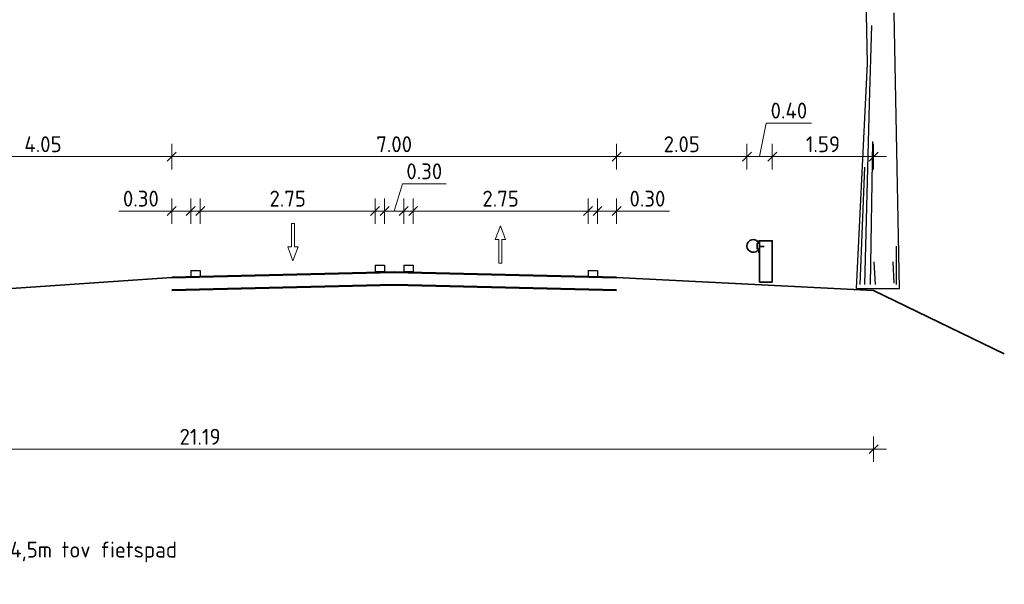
# Model space of a CAD drawing. Header units: metres. Extents: x -54 to 109, y -117 to 84.
# Tile 644 of 656: x 59.57 to 75.06, y 62.59 to 71.47. Entities that reach past the tile are written whole.
import ezdxf

# ---------------------------------------------------------------- set-up
doc = ezdxf.new("R2010")
doc.units = ezdxf.units.M
doc.layers.get('Defpoints').update_dxf_attribs({"color": 151})
for name, color, linetype, lineweight in [('N-WE-GR-BOOM-SD', 90, 'Continuous', 25), ('N-WE-GW-BERM-GD', 90, 'Continuous', 35), ('N-WE-VH-KANTVERHARDING-G_2', 4, 'Continuous', 35), ('N-WE-VH-VERHARDING-GD', 252, 'Continuous', 50), ('N-WE-VW-MARKERING-GD', 7, 'Continuous', 35), ('N-WE-VW-MARKERING-S', 7, 'Continuous', 25), ('N-WE-VW-MARKERING_PICTOGRAM-S', 7, 'Continuous', 25), ('X-XX-AL-DETAIL1-M', 7, 'Continuous', 18), ('X-XX-AL-T25', 7, 'Continuous', 25)]:
    doc.layers.add(name, color=color, linetype=linetype, lineweight=lineweight)
doc.styles.add('NLCS-ISO-M100-T25', font='NLCS-ISO.ttf', dxfattribs={"height": 0.25})
doc.styles.add('NLCS-ISO-M200-T25', font='NLCS-ISO.ttf', dxfattribs={"height": 0.5})
doc.dimstyles.new('NLCS-M100-T25-SCHRAP_L2_H2', dxfattribs={"dimscale": 0.1, "dimtxt": 2.5, "dimasz": 1.4, "dimexe": 2, "dimexo": 2, "dimgap": 0.7, "dimtad": 1, "dimzin": 0, "dimdsep": 46, "dimtxsty": 'NLCS-ISO-M100-T25', "dimblk": 'OBLIQUE', "dimcen": 0, "dimdle": 2, "dimclrd": 256, "dimclre": 256, "dimclrt": 256, "dimazin": 0, "dimtfac": 1, "dimtdec": 3, "dimtofl": 0, "dimtmove": 0, "dimatfit": 3, "dimldrblk": 'OBLIQUE', "dimfxl": 2, "dimfxlon": 1, "dimtfillclr": 256, "dimtolj": 1, "dimtzin": 0, "dimlwd": -1, "dimlwe": -1, "dimarcsym": 0})

# ---------------------------------------------------------------- blocks, each defined once
blk = doc.blocks.new('A$C7887112a')
at = {"layer": 'N-WE-VH-KANTVERHARDING-G_2', "flags": 128}
for points in [[(0.2, 0.65), (0, 0.65), (0, 0)], [(0.21, 0.462), (0.2, 0.462), (0.2, 0.65)], [(0.2, 0.65), (0.21, 0.65), (0.21, 0.614)], [(0.2, 0.56), (0.128, 0.56)], [(0.2, 0.614), (0.21, 0.614), (0.24, 0.614)], [(0.2, 0.525), (0.21, 0.525), (0.24, 0.525), (0.24, 0.614)], [(0.21, 0.525), (0.21, 0.462)], [(0, 0), (0.2, 0), (0.2, 0.462)]]:
    blk.add_lwpolyline(points, dxfattribs=at)
at = {"layer": 'N-WE-VH-KANTVERHARDING-G_2'}
blk.add_arc((0.3, 0.569), 0.1, 206.2636, 153.3838, dxfattribs=at)
blk = doc.blocks.new('VW-MARKERING_015')
at = {"layer": 'N-WE-VW-MARKERING-S'}
for p, q in [((-0.075, 0.1), (0.075, 0.1)), ((-0.075, 0.1), (-0.075, 0)), ((-0.075, 0), (0.075, 0)), ((0.075, 0.1), (0.075, 0))]:
    blk.add_line(p, q, dxfattribs=at)
blk = doc.blocks.new('SGR-BOOM_S08_C_ZIJ-D')
at = {"extrusion": (0, 0, -1)}
for p, q in [((-0.081, 1.9326), (-0.1116, 3.1526)), ((0.2542, -0.0338), (0.1961, 2.3758)), ((-0.0619, 1.5834), (-0.0371, 2.2638)), ((-0.1968, -0.0338), (-0.081, 1.9326)), ((-0.1114, 0), (-0.0619, 1.5834)), ((-0.0495, 0), (-0.0248, 1.2494)), ((-0.1609, 0), (-0.1114, 1.0268)), ((0.2228, 0), (0.2228, 0.334)), ((0, 0), (-0.0124, 0.1979)), ((0.1981, 0.0124), (0.1857, 0.1979)), ((-0.1968, -0.0338), (0.2542, -0.0338))]:
    blk.add_line(p, q, dxfattribs=at)
at = {"color": 0}
blk.add_line((-0.1968, -0.0338), (0.2542, -0.0338), dxfattribs=at)
blk = doc.blocks.new('_Oblique')
at = {"color": 0, "linetype": 'ByBlock', "lineweight": -2}
blk.add_line((-0.5, -0.5), (0.5, 0.5), dxfattribs=at)
blk = doc.blocks.new('*D60')
at = {"layer": 'Defpoints', "color": 0, "transparency": 16777216}
for p in [(73.007, 67.247), (51.814, 66.955), (73.007, 64.717)]:
    blk.add_point(p, dxfattribs=at)
at = {"layer": 'X-XX-AL-DETAIL1-M', "transparency": 16777216}
for p, q in [((51.814, 64.917), (51.814, 64.517)), ((73.007, 64.917), (73.007, 64.517)), ((51.614, 64.717), (73.207, 64.717))]:
    blk.add_line(p, q, dxfattribs=at)
at = {"layer": 'X-XX-AL-DETAIL1-M', "transparency": 16777216, "xscale": 0.14, "yscale": 0.14, "zscale": 0.14, "rotation": 180}
blk.add_blockref('_Oblique', (51.814, 64.717), dxfattribs=at)
at = {"layer": 'X-XX-AL-DETAIL1-M', "transparency": 16777216, "xscale": 0.14, "yscale": 0.14, "zscale": 0.14}
blk.add_blockref('_Oblique', (73.007, 64.717), dxfattribs=at)
at = {"layer": 'X-XX-AL-DETAIL1-M', "transparency": 16777216, "insert": (62.41, 64.912), "char_height": 0.25, "attachment_point": 5, "style": 'NLCS-ISO-M100-T25'}
blk.add_mtext('\\A1;21.19', dxfattribs=at)
blk = doc.blocks.new('*D63')
at = {"layer": 'Defpoints', "color": 0, "transparency": 16777216}
for p in [(61.963, 69.319), (61.963, 67.417), (57.913, 67.139)]:
    blk.add_point(p, dxfattribs=at)
at = {"layer": 'X-XX-AL-DETAIL1-M', "transparency": 16777216}
for p, q in [((57.913, 69.119), (57.913, 69.519)), ((61.963, 69.119), (61.963, 69.519)), ((57.713, 69.319), (62.163, 69.319))]:
    blk.add_line(p, q, dxfattribs=at)
at = {"layer": 'X-XX-AL-DETAIL1-M', "transparency": 16777216, "xscale": 0.14, "yscale": 0.14, "zscale": 0.14, "rotation": 180}
blk.add_blockref('_Oblique', (57.913, 69.319), dxfattribs=at)
at = {"layer": 'X-XX-AL-DETAIL1-M', "transparency": 16777216, "xscale": 0.14, "yscale": 0.14, "zscale": 0.14}
blk.add_blockref('_Oblique', (61.963, 69.319), dxfattribs=at)
at = {"layer": 'X-XX-AL-DETAIL1-M', "transparency": 16777216, "insert": (59.938, 69.514), "char_height": 0.25, "attachment_point": 5, "style": 'NLCS-ISO-M100-T25'}
blk.add_mtext('\\A1;4.05', dxfattribs=at)
blk = doc.blocks.new('*D64')
at = {"layer": 'Defpoints', "color": 0, "transparency": 16777216}
for p in [(68.963, 69.319), (61.963, 67.417), (68.963, 67.417)]:
    blk.add_point(p, dxfattribs=at)
at = {"layer": 'X-XX-AL-DETAIL1-M', "transparency": 16777216}
for p, q in [((61.963, 69.119), (61.963, 69.519)), ((68.963, 69.119), (68.963, 69.519)), ((61.763, 69.319), (69.163, 69.319))]:
    blk.add_line(p, q, dxfattribs=at)
at = {"layer": 'X-XX-AL-DETAIL1-M', "transparency": 16777216, "xscale": 0.14, "yscale": 0.14, "zscale": 0.14, "rotation": 180}
blk.add_blockref('_Oblique', (61.963, 69.319), dxfattribs=at)
at = {"layer": 'X-XX-AL-DETAIL1-M', "transparency": 16777216, "xscale": 0.14, "yscale": 0.14, "zscale": 0.14}
blk.add_blockref('_Oblique', (68.963, 69.319), dxfattribs=at)
at = {"layer": 'X-XX-AL-DETAIL1-M', "transparency": 16777216, "insert": (65.463, 69.514), "char_height": 0.25, "attachment_point": 5, "style": 'NLCS-ISO-M100-T25'}
blk.add_mtext('\\A1;7.00', dxfattribs=at)
blk = doc.blocks.new('*D65')
at = {"layer": 'Defpoints', "color": 0, "transparency": 16777216}
for p in [(71.013, 69.319), (71.013, 67.914), (68.963, 67.417)]:
    blk.add_point(p, dxfattribs=at)
at = {"layer": 'X-XX-AL-DETAIL1-M', "transparency": 16777216}
for p, q in [((68.963, 69.119), (68.963, 69.519)), ((71.013, 69.119), (71.013, 69.519)), ((68.763, 69.319), (71.213, 69.319))]:
    blk.add_line(p, q, dxfattribs=at)
at = {"layer": 'X-XX-AL-DETAIL1-M', "transparency": 16777216, "xscale": 0.14, "yscale": 0.14, "zscale": 0.14, "rotation": 180}
blk.add_blockref('_Oblique', (68.963, 69.319), dxfattribs=at)
at = {"layer": 'X-XX-AL-DETAIL1-M', "transparency": 16777216, "xscale": 0.14, "yscale": 0.14, "zscale": 0.14}
blk.add_blockref('_Oblique', (71.013, 69.319), dxfattribs=at)
at = {"layer": 'X-XX-AL-DETAIL1-M', "transparency": 16777216, "insert": (69.988, 69.514), "char_height": 0.25, "attachment_point": 5, "style": 'NLCS-ISO-M100-T25'}
blk.add_mtext('\\A1;2.05', dxfattribs=at)
blk = doc.blocks.new('*D66')
at = {"layer": 'Defpoints', "color": 0, "transparency": 16777216}
for p in [(71.413, 69.319), (71.013, 67.914), (71.413, 67.995)]:
    blk.add_point(p, dxfattribs=at)
at = {"layer": 'X-XX-AL-DETAIL1-M', "transparency": 16777216}
for p, q in [((71.213, 69.319), (71.316, 69.848)), ((71.316, 69.848), (72.031, 69.848)), ((71.013, 69.119), (71.013, 69.519)), ((71.413, 69.119), (71.413, 69.519)), ((70.813, 69.319), (71.613, 69.319))]:
    blk.add_line(p, q, dxfattribs=at)
at = {"layer": 'X-XX-AL-DETAIL1-M', "transparency": 16777216, "xscale": 0.14, "yscale": 0.14, "zscale": 0.14, "rotation": 180}
blk.add_blockref('_Oblique', (71.013, 69.319), dxfattribs=at)
at = {"layer": 'X-XX-AL-DETAIL1-M', "transparency": 16777216, "xscale": 0.14, "yscale": 0.14, "zscale": 0.14}
blk.add_blockref('_Oblique', (71.413, 69.319), dxfattribs=at)
at = {"layer": 'X-XX-AL-DETAIL1-M', "transparency": 16777216, "insert": (71.674, 70.043), "char_height": 0.25, "attachment_point": 5, "style": 'NLCS-ISO-M100-T25'}
blk.add_mtext('\\A1;0.40', dxfattribs=at)
blk = doc.blocks.new('*D67')
at = {"layer": 'Defpoints', "color": 0, "transparency": 16777216}
for p in [(73.007, 69.319), (71.413, 67.995), (73.007, 67.215)]:
    blk.add_point(p, dxfattribs=at)
at = {"layer": 'X-XX-AL-DETAIL1-M', "transparency": 16777216}
for p, q in [((71.413, 69.119), (71.413, 69.519)), ((73.007, 69.119), (73.007, 69.519)), ((71.213, 69.319), (73.207, 69.319))]:
    blk.add_line(p, q, dxfattribs=at)
at = {"layer": 'X-XX-AL-DETAIL1-M', "transparency": 16777216, "xscale": 0.14, "yscale": 0.14, "zscale": 0.14, "rotation": 180}
blk.add_blockref('_Oblique', (71.413, 69.319), dxfattribs=at)
at = {"layer": 'X-XX-AL-DETAIL1-M', "transparency": 16777216, "xscale": 0.14, "yscale": 0.14, "zscale": 0.14}
blk.add_blockref('_Oblique', (73.007, 69.319), dxfattribs=at)
at = {"layer": 'X-XX-AL-DETAIL1-M', "transparency": 16777216, "insert": (72.21, 69.514), "char_height": 0.25, "attachment_point": 5, "style": 'NLCS-ISO-M100-T25'}
blk.add_mtext('\\A1;1.59', dxfattribs=at)
blk = doc.blocks.new('*D98')
at = {"layer": 'Defpoints', "color": 0, "transparency": 16777216}
for p in [(62.413, 68.463), (65.163, 67.611), (62.413, 67.526)]:
    blk.add_point(p, dxfattribs=at)
at = {"layer": 'X-XX-AL-DETAIL1-M', "transparency": 16777216}
for p, q in [((62.413, 68.263), (62.413, 68.663)), ((65.163, 68.263), (65.163, 68.663)), ((65.363, 68.463), (62.213, 68.463))]:
    blk.add_line(p, q, dxfattribs=at)
at = {"layer": 'X-XX-AL-DETAIL1-M', "transparency": 16777216, "xscale": 0.14, "yscale": 0.14, "zscale": 0.14, "rotation": 180}
blk.add_blockref('_Oblique', (62.413, 68.463), dxfattribs=at)
at = {"layer": 'X-XX-AL-DETAIL1-M', "transparency": 16777216, "xscale": 0.14, "yscale": 0.14, "zscale": 0.14}
blk.add_blockref('_Oblique', (65.163, 68.463), dxfattribs=at)
at = {"layer": 'X-XX-AL-DETAIL1-M', "transparency": 16777216, "insert": (63.788, 68.658), "char_height": 0.25, "attachment_point": 5, "style": 'NLCS-ISO-M100-T25'}
blk.add_mtext('\\A1;2.75', dxfattribs=at)
blk = doc.blocks.new('*D99')
at = {"layer": 'Defpoints', "color": 0, "transparency": 16777216}
for p in [(61.963, 68.463), (61.963, 67.417), (62.263, 67.526)]:
    blk.add_point(p, dxfattribs=at)
at = {"layer": 'X-XX-AL-DETAIL1-M', "transparency": 16777216}
for p, q in [((61.963, 68.263), (61.963, 68.663)), ((62.263, 68.263), (62.263, 68.663)), ((61.963, 68.463), (61.133, 68.463)), ((62.463, 68.463), (61.963, 68.463))]:
    blk.add_line(p, q, dxfattribs=at)
at = {"layer": 'X-XX-AL-DETAIL1-M', "transparency": 16777216, "xscale": 0.14, "yscale": 0.14, "zscale": 0.14, "rotation": 180}
blk.add_blockref('_Oblique', (61.963, 68.463), dxfattribs=at)
at = {"layer": 'X-XX-AL-DETAIL1-M', "transparency": 16777216, "xscale": 0.14, "yscale": 0.14, "zscale": 0.14}
blk.add_blockref('_Oblique', (62.263, 68.463), dxfattribs=at)
at = {"layer": 'X-XX-AL-DETAIL1-M', "transparency": 16777216, "insert": (61.478, 68.658), "char_height": 0.25, "attachment_point": 5, "style": 'NLCS-ISO-M100-T25'}
blk.add_mtext('\\A1;0.30', dxfattribs=at)
blk = doc.blocks.new('*D102')
at = {"layer": 'Defpoints', "color": 0, "transparency": 16777216}
for p in [(68.513, 68.463), (65.763, 67.611), (68.513, 67.526)]:
    blk.add_point(p, dxfattribs=at)
at = {"layer": 'X-XX-AL-DETAIL1-M', "transparency": 16777216}
for p, q in [((65.763, 68.263), (65.763, 68.663)), ((68.513, 68.263), (68.513, 68.663)), ((65.563, 68.463), (68.713, 68.463))]:
    blk.add_line(p, q, dxfattribs=at)
at = {"layer": 'X-XX-AL-DETAIL1-M', "transparency": 16777216, "xscale": 0.14, "yscale": 0.14, "zscale": 0.14, "rotation": 180}
blk.add_blockref('_Oblique', (65.763, 68.463), dxfattribs=at)
at = {"layer": 'X-XX-AL-DETAIL1-M', "transparency": 16777216, "xscale": 0.14, "yscale": 0.14, "zscale": 0.14}
blk.add_blockref('_Oblique', (68.513, 68.463), dxfattribs=at)
at = {"layer": 'X-XX-AL-DETAIL1-M', "transparency": 16777216, "insert": (67.138, 68.658), "char_height": 0.25, "attachment_point": 5, "style": 'NLCS-ISO-M100-T25'}
blk.add_mtext('\\A1;2.75', dxfattribs=at)
blk = doc.blocks.new('SVW-MARKERING_PICTOGRAM_PIJL_RECHTDOOR-SO')
at = {"color": 0, "linetype": 'ByBlock', "lineweight": 18}
blk.add_lwpolyline([(-0.412, 0.485), (0, 1.571), (0.412, 0.485), (0.125, 0.485), (0.125, -1.371), (-0.125, -1.371), (-0.125, 0.485)], close=True, dxfattribs=at)
blk = doc.blocks.new('*D177')
at = {"layer": 'Defpoints', "color": 0, "transparency": 16777216}
for p in [(65.613, 68.463), (65.313, 67.611), (65.613, 67.611)]:
    blk.add_point(p, dxfattribs=at)
at = {"layer": 'X-XX-AL-DETAIL1-M', "transparency": 16777216}
for p, q in [((65.463, 68.463), (65.592, 68.893)), ((65.592, 68.893), (66.282, 68.893)), ((65.313, 68.263), (65.313, 68.663)), ((65.613, 68.263), (65.613, 68.663)), ((65.113, 68.463), (65.813, 68.463))]:
    blk.add_line(p, q, dxfattribs=at)
at = {"layer": 'X-XX-AL-DETAIL1-M', "transparency": 16777216, "xscale": 0.14, "yscale": 0.14, "zscale": 0.14, "rotation": 180}
blk.add_blockref('_Oblique', (65.313, 68.463), dxfattribs=at)
at = {"layer": 'X-XX-AL-DETAIL1-M', "transparency": 16777216, "xscale": 0.14, "yscale": 0.14, "zscale": 0.14}
blk.add_blockref('_Oblique', (65.613, 68.463), dxfattribs=at)
at = {"layer": 'X-XX-AL-DETAIL1-M', "transparency": 16777216, "insert": (65.937, 69.088), "char_height": 0.25, "attachment_point": 5, "style": 'NLCS-ISO-M100-T25'}
blk.add_mtext('\\A1;0.30', dxfattribs=at)
blk = doc.blocks.new('*D181')
at = {"layer": 'Defpoints', "color": 0, "transparency": 16777216}
for p in [(68.963, 68.463), (68.663, 67.526), (68.963, 67.417)]:
    blk.add_point(p, dxfattribs=at)
at = {"layer": 'X-XX-AL-DETAIL1-M', "transparency": 16777216}
for p, q in [((68.663, 68.263), (68.663, 68.663)), ((68.963, 68.263), (68.963, 68.663)), ((68.463, 68.463), (68.963, 68.463)), ((68.963, 68.463), (69.793, 68.463))]:
    blk.add_line(p, q, dxfattribs=at)
at = {"layer": 'X-XX-AL-DETAIL1-M', "transparency": 16777216, "xscale": 0.14, "yscale": 0.14, "zscale": 0.14, "rotation": 180}
blk.add_blockref('_Oblique', (68.663, 68.463), dxfattribs=at)
at = {"layer": 'X-XX-AL-DETAIL1-M', "transparency": 16777216, "xscale": 0.14, "yscale": 0.14, "zscale": 0.14}
blk.add_blockref('_Oblique', (68.963, 68.463), dxfattribs=at)
at = {"layer": 'X-XX-AL-DETAIL1-M', "transparency": 16777216, "insert": (69.448, 68.658), "char_height": 0.25, "attachment_point": 5, "style": 'NLCS-ISO-M100-T25'}
blk.add_mtext('\\A1;0.30', dxfattribs=at)

msp = doc.modelspace()

# ---------------------------------------------------------------- linework, layer by layer
at = {"layer": 'N-WE-GW-BERM-GD', "color": 90, "linetype": 'Continuous', "lineweight": 35}
for p, q in [((61.963, 67.417), (57.913, 67.139)), ((68.963, 67.417), (73.007, 67.215)), ((75.063, 66.215), (73.007, 67.215))]:
    msp.add_line(p, q, dxfattribs=at)
at = {"layer": 'N-WE-VH-VERHARDING-GD'}
for points in [[(61.963, 67.417), (65.463, 67.504), (68.963, 67.417)], [(61.963, 67.217), (65.463, 67.304), (68.963, 67.217)]]:
    msp.add_lwpolyline(points, dxfattribs=at)

# ---------------------------------------------------------------- block references
at = {"xscale": -1}
msp.add_blockref('A$C7887112a', (71.413, 67.345), dxfattribs=at)
at = {"layer": 'N-WE-GR-BOOM-SD', "xscale": 1.5, "yscale": 1.8, "zscale": 1.8}
msp.add_blockref('SGR-BOOM_S08_C_ZIJ-D', (73.034, 67.307), dxfattribs=at)
at = {"layer": 'N-WE-VW-MARKERING-GD', "color": 7, "linetype": 'Continuous', "lineweight": 35}
for p in [(65.238, 67.511), (65.688, 67.511), (62.338, 67.426), (68.588, 67.426)]:
    msp.add_blockref('VW-MARKERING_015', p, dxfattribs=at)
at = {"layer": 'N-WE-VW-MARKERING_PICTOGRAM-S', "xscale": 0.2, "yscale": 0.2, "zscale": 0.2, "rotation": 180}
msp.add_blockref('SVW-MARKERING_PICTOGRAM_PIJL_RECHTDOOR-SO', (63.871, 67.995), dxfattribs=at)
at = {"layer": 'N-WE-VW-MARKERING_PICTOGRAM-S', "xscale": 0.2, "yscale": 0.2, "zscale": 0.2}
msp.add_blockref('SVW-MARKERING_PICTOGRAM_PIJL_RECHTDOOR-SO', (67.134, 67.917), dxfattribs=at)

# ---------------------------------------------------------------- texts
at = {"layer": 'X-XX-AL-T25', "insert": (50.119, 63.679), "char_height": 0.25, "width": 26.16034, "attachment_point": 1, "style": 'NLCS-ISO-M200-T25'}
msp.add_mtext('Principedwarsprofiel ophoging richting brug\\POptimaal profiel met vlucht- en bergingszone en obstakelvrij 4,5m tov fietspad\\PSchaal: 1:100', dxfattribs=at)

# ---------------------------------------------------------------- dimensions: what is measured, and where the dimension line sits
at = {"layer": 'X-XX-AL-DETAIL1-M'}
for base, p1, p2, picture, middle in [((71.413, 69.319), (71.013, 67.914), (71.413, 67.995), '*D66', (71.386, 69.848)), ((71.013, 69.319), (68.963, 67.417), (71.013, 67.914), '*D65', (69.988, 69.319))]:
    dim = msp.add_linear_dim(base=base, p1=p1, p2=p2, dimstyle='NLCS-M100-T25-SCHRAP_L2_H2', override={"dimtmove": 1}, dxfattribs=at)
    dim.commit()
    dim.dimension.update_dxf_attribs({"geometry": picture, "text_midpoint": middle, "dimtype": 160})
for base, p1, p2, picture, middle in [((61.963, 69.319), (57.913, 67.139), (61.963, 67.417), '*D63', (59.938, 69.514)), ((61.963, 68.463), (62.263, 67.526), (61.963, 67.417), '*D99', (61.478, 68.658)), ((62.413, 68.463), (65.163, 67.611), (62.413, 67.526), '*D98', (63.788, 68.658)), ((68.513, 68.463), (65.763, 67.611), (68.513, 67.526), '*D102', (67.138, 68.658)), ((68.963, 68.463), (68.663, 67.526), (68.963, 67.417), '*D181', (69.448, 68.658)), ((73.007, 64.717), (51.814, 66.955), (73.007, 67.247), '*D60', (62.41, 64.912))]:
    dim = msp.add_linear_dim(base=base, p1=p1, p2=p2, dimstyle='NLCS-M100-T25-SCHRAP_L2_H2', dxfattribs=at)
    dim.commit()
    dim.dimension.update_dxf_attribs({"geometry": picture, "text_midpoint": middle})
for base, p1, p2, picture, middle in [((68.963, 69.319), (61.963, 67.417), (68.963, 67.417), '*D64', (65.463, 69.514)), ((73.007, 69.319), (71.413, 67.995), (73.007, 67.215), '*D67', (72.21, 69.514)), ((65.613, 68.463), (65.313, 67.611), (65.613, 67.611), '*D177', (65.662, 69.088))]:
    dim = msp.add_linear_dim(base=base, p1=p1, p2=p2, dimstyle='NLCS-M100-T25-SCHRAP_L2_H2', override={"dimtmove": 1}, dxfattribs=at)
    dim.commit()
    dim.dimension.update_dxf_attribs({"geometry": picture, "text_midpoint": middle})

doc.saveas('drawing.dxf')
